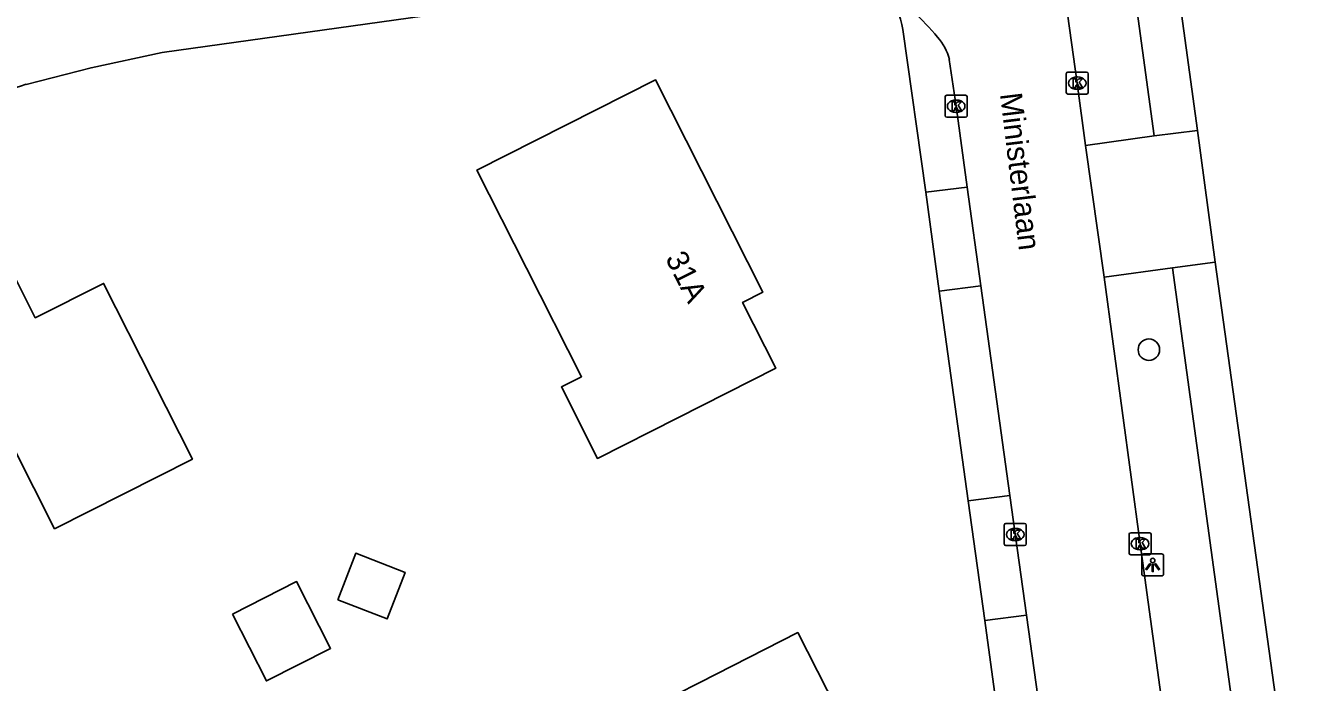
# Model space of a CAD drawing. Extents: x 162722 to 165099, y 384721 to 386283.
# Drawn here: x 164061.3 to 164118.9, y 385054.4 to 385084.3 of the extents above; entities that cross this region are included whole.
import ezdxf

# ---------------------------------------------------------------- set-up
doc = ezdxf.new("R2010")
doc.units = 0
for name, color, linetype in [('IMGEO_Boom', 7, 'Continuous'), ('IMGEO_Kolk', 7, 'Continuous'), ('IMGEO_Lichtpunt', 7, 'Continuous'), ('IMGEO_Openbare_ruimte_label', 7, 'Continuous'), ('IMGEO_Pand', 7, 'Continuous'), ('IMGEO_Pand_nummerreeks', 7, 'Continuous'), ('IMGEO_Parkeervlak_open', 7, 'Continuous'), ('IMGEO_Rijbaan_lokaal_open', 7, 'Continuous'), ('IMGEO_Voetpad_open', 7, 'Continuous')]:
    doc.layers.add(name, color=color, linetype=linetype)

msp = doc.modelspace()

# ---------------------------------------------------------------- linework, layer by layer
at = {"layer": 'IMGEO_Boom'}
msp.add_circle((164112.357, 385069.518), 0.489, dxfattribs=at)
at = {"layer": 'IMGEO_Kolk'}
for p, q in [((164108.598, 385081.218), (164108.598, 385082.07)), ((164108.673, 385082.144), (164109.525, 385082.144)), ((164109.086, 385081.924), (164109.111, 385081.924)), ((164109.599, 385082.07), (164109.599, 385081.218)), ((164103.093, 385080.169), (164103.093, 385081.021)), ((164103.168, 385081.095), (164104.02, 385081.095)), ((164104.094, 385081.021), (164104.094, 385080.169)), ((164109.525, 385081.144), (164108.673, 385081.144)), ((164109.109, 385081.364), (164109.084, 385081.364)), ((164103.581, 385080.875), (164103.606, 385080.875)), ((164104.02, 385080.095), (164103.168, 385080.095)), ((164103.604, 385080.315), (164103.579, 385080.315)), ((164105.778, 385060.686), (164105.778, 385061.538)), ((164105.853, 385061.612), (164106.705, 385061.612)), ((164106.779, 385061.538), (164106.779, 385060.686)), ((164106.266, 385061.392), (164106.291, 385061.392)), ((164111.455, 385060.269), (164111.455, 385061.121)), ((164111.53, 385061.195), (164112.382, 385061.195)), ((164111.943, 385060.975), (164111.968, 385060.975)), ((164112.456, 385061.121), (164112.456, 385060.269)), ((164106.705, 385060.612), (164105.853, 385060.612)), ((164106.289, 385060.832), (164106.264, 385060.832)), ((164111.966, 385060.415), (164111.941, 385060.415)), ((164112.382, 385060.195), (164111.53, 385060.195))]:
    msp.add_line(p, q, dxfattribs=at)
for points in [[(164108.598, 385081.218), (164108.598, 385082.07)], [(164108.673, 385082.144), (164109.525, 385082.144)], [(164108.919, 385081.844), (164109.042, 385081.844), (164109.042, 385081.693), (164109.172, 385081.844), (164109.336, 385081.844), (164109.19, 385081.693), (164109.343, 385081.444), (164109.191, 385081.444), (164109.106, 385081.608), (164109.042, 385081.541), (164109.042, 385081.444), (164108.919, 385081.444), (164108.919, 385081.844)], [(164109.599, 385082.07), (164109.599, 385081.218)], [(164103.093, 385080.169), (164103.093, 385081.021)], [(164103.168, 385081.095), (164104.02, 385081.095)], [(164104.094, 385081.021), (164104.094, 385080.169)], [(164109.525, 385081.144), (164108.673, 385081.144)], [(164103.414, 385080.795), (164103.537, 385080.795), (164103.537, 385080.644), (164103.667, 385080.795), (164103.831, 385080.795), (164103.685, 385080.644), (164103.838, 385080.395), (164103.686, 385080.395), (164103.601, 385080.559), (164103.537, 385080.492), (164103.537, 385080.395), (164103.414, 385080.395), (164103.414, 385080.795)], [(164104.02, 385080.095), (164103.168, 385080.095)], [(164105.778, 385060.686), (164105.778, 385061.538)], [(164105.853, 385061.612), (164106.705, 385061.612)], [(164106.779, 385061.538), (164106.779, 385060.686)], [(164106.099, 385061.312), (164106.222, 385061.312), (164106.222, 385061.161), (164106.352, 385061.312), (164106.516, 385061.312), (164106.37, 385061.161), (164106.523, 385060.912), (164106.371, 385060.912), (164106.286, 385061.076), (164106.222, 385061.009), (164106.222, 385060.912), (164106.099, 385060.912), (164106.099, 385061.312)], [(164111.455, 385060.269), (164111.455, 385061.121)], [(164111.53, 385061.195), (164112.382, 385061.195)], [(164111.776, 385060.895), (164111.899, 385060.895), (164111.899, 385060.744), (164112.029, 385060.895), (164112.193, 385060.895), (164112.047, 385060.744), (164112.2, 385060.495), (164112.048, 385060.495), (164111.963, 385060.659), (164111.899, 385060.592), (164111.899, 385060.495), (164111.776, 385060.495), (164111.776, 385060.895)], [(164112.456, 385061.121), (164112.456, 385060.269)], [(164106.705, 385060.612), (164105.853, 385060.612)], [(164112.382, 385060.195), (164111.53, 385060.195)]]:
    msp.add_lwpolyline(points, dxfattribs=at)
for centre, start, end in [((164108.675, 385082.068), 91.55205, 178.44795), ((164108.675, 385082.068), 91.55205, 178.44795), ((164109.523, 385082.068), 1.55205, 88.44795), ((164109.523, 385082.068), 1.55205, 88.44795), ((164103.17, 385081.019), 91.55205, 178.44795), ((164103.17, 385081.019), 91.55205, 178.44795), ((164104.018, 385081.019), 1.55205, 88.44795), ((164104.018, 385081.019), 1.55205, 88.44795), ((164108.675, 385081.22), 181.55205, 268.44795), ((164108.675, 385081.22), 181.55205, 268.44795), ((164109.523, 385081.22), 271.55205, 358.44795), ((164109.523, 385081.22), 271.55205, 358.44795), ((164103.17, 385080.171), 181.55205, 268.44795), ((164103.17, 385080.171), 181.55205, 268.44795), ((164104.018, 385080.171), 271.55205, 358.44795), ((164104.018, 385080.171), 271.55205, 358.44795), ((164105.855, 385061.536), 91.55205, 178.44795), ((164105.855, 385061.536), 91.55205, 178.44795), ((164106.703, 385061.536), 1.55205, 88.44795), ((164106.703, 385061.536), 1.55205, 88.44795), ((164111.532, 385061.119), 91.55205, 178.44795), ((164111.532, 385061.119), 91.55205, 178.44795), ((164112.38, 385061.119), 1.55205, 88.44795), ((164112.38, 385061.119), 1.55205, 88.44795), ((164105.855, 385060.688), 181.55205, 268.44795), ((164105.855, 385060.688), 181.55205, 268.44795), ((164106.703, 385060.688), 271.55205, 358.44795), ((164106.703, 385060.688), 271.55205, 358.44795), ((164111.532, 385060.271), 181.55205, 268.44795), ((164111.532, 385060.271), 181.55205, 268.44795), ((164112.38, 385060.271), 271.55205, 358.44795), ((164112.38, 385060.271), 271.55205, 358.44795)]:
    msp.add_arc(centre, 0.0765, start, end, dxfattribs=at)
for centre, major_axis, ratio, start_param, end_param in [((164109.085, 385081.644), (-0.387, 0.002), 0.722429, 4.712389, 7.853982), ((164109.11, 385081.644), (-0.39, 0.002), 0.717154, 1.570796, 4.712389), ((164103.58, 385080.595), (-0.387, 0.002), 0.722429, 4.712389, 7.853982), ((164103.605, 385080.595), (-0.39, 0.002), 0.717154, 1.570796, 4.712389), ((164106.265, 385061.112), (-0.387, 0.002), 0.722429, 4.712389, 7.853982), ((164106.29, 385061.112), (-0.39, 0.002), 0.717154, 1.570796, 4.712389), ((164111.942, 385060.695), (-0.387, 0.002), 0.722429, 4.712389, 7.853982), ((164111.967, 385060.695), (-0.39, 0.002), 0.717154, 1.570796, 4.712389)]:
    msp.add_ellipse(centre, major_axis=major_axis, ratio=ratio, start_param=start_param, end_param=end_param, dxfattribs=at)
at = {"layer": 'IMGEO_Lichtpunt'}
for p, q in [((164112.031, 385060.132), (164112.031, 385059.325)), ((164112.031, 385060.132), (164112.031, 385059.325)), ((164112.933, 385060.227), (164112.125, 385060.227)), ((164112.933, 385060.227), (164112.125, 385060.227)), ((164113.027, 385059.325), (164113.027, 385060.132)), ((164113.027, 385059.325), (164113.027, 385060.132)), ((164112.125, 385059.231), (164112.933, 385059.231)), ((164112.125, 385059.231), (164112.933, 385059.231))]:
    msp.add_line(p, q, dxfattribs=at)
for points in [[(164112.405, 385059.796), (164112.444, 385059.768), (164112.256, 385059.506), (164112.218, 385059.533), (164112.405, 385059.796)], [(164112.507, 385059.748), (164112.554, 385059.748), (164112.554, 385059.426), (164112.507, 385059.426), (164112.507, 385059.748)], [(164112.617, 385059.768), (164112.655, 385059.795), (164112.842, 385059.533), (164112.803, 385059.505), (164112.617, 385059.768)]]:
    msp.add_lwpolyline(points, dxfattribs=at)
msp.add_circle((164112.53, 385059.93), 0.0994, dxfattribs=at)
for centre, start, end in [((164112.125, 385060.132), 90, 180), ((164112.125, 385060.132), 90, 180), ((164112.933, 385060.132), 0, 90), ((164112.933, 385060.132), 0, 90), ((164112.125, 385059.325), 180, 270), ((164112.125, 385059.325), 180, 270), ((164112.933, 385059.325), 270, 0), ((164112.933, 385059.325), 270, 360)]:
    msp.add_arc(centre, 0.0946, start, end, dxfattribs=at)
at = {"layer": 'IMGEO_Pand'}
for points in [[(164084.059, 385073.231), (164081.801, 385077.692), (164089.915, 385081.799), (164094.806, 385072.136), (164093.882, 385071.669), (164095.394, 385068.68), (164090.933, 385066.422), (164087.283, 385064.575), (164085.64, 385067.823), (164086.56, 385068.288), (164084.059, 385073.231)], [(164057.048, 385063.243), (164060.717, 385065.097), (164062.596, 385061.377), (164068.862, 385064.543), (164067.079, 385068.073), (164064.824, 385072.535), (164061.721, 385070.968), (164059.525, 385075.312), (164052.7, 385071.87)], [(164075.47, 385058.146), (164077.713, 385057.274), (164078.535, 385059.391), (164076.292, 385060.263), (164075.47, 385058.146)], [(164070.691, 385057.492), (164072.233, 385054.455), (164075.144, 385055.934), (164073.602, 385058.97), (164070.691, 385057.492)], [(164092.225, 385036.851), (164100.224, 385040.92), (164099.622, 385042.103), (164100.028, 385042.31), (164097.581, 385047.121), (164097.107, 385046.88), (164096.118, 385048.824), (164099.494, 385050.541), (164096.387, 385056.649), (164091.931, 385054.383), (164086.555, 385051.648), (164088.924, 385046.99), (164087.45, 385046.24), (164089.958, 385041.308), (164092.225, 385036.851)]]:
    msp.add_lwpolyline(points, dxfattribs=at)
at = {"layer": 'IMGEO_Parkeervlak_open'}
for points in [[(164104.135, 385062.651), (164102.823, 385072.185)], [(164104.891, 385057.208), (164106.536, 385045.173)]]:
    msp.add_lwpolyline(points, dxfattribs=at)
at = {"layer": 'IMGEO_Rijbaan_lokaal_open'}
for points in [[(164109.468, 385078.814), (164109.099, 385081.644), (164106.583, 385099.714)], [(164061.303, 385081.589), (164064.259, 385082.346), (164067.493, 385083.035), (164096.697, 385087.125)], [(164103.283, 385082.726), (164103.594, 385080.595), (164104.101, 385076.908)], [(164110.323, 385072.813), (164109.468, 385078.814)], [(164104.101, 385076.908), (164104.718, 385072.421)], [(164104.718, 385072.421), (164106.033, 385062.888)], [(164113.799, 385040.714), (164113.99, 385041.657), (164114.097, 385042.613), (164114.117, 385043.575), (164114.074, 385044.319), (164113.896, 385046.54), (164111.956, 385060.695), (164110.323, 385072.813)], [(164106.033, 385062.888), (164106.788, 385057.445)], [(164106.788, 385057.445), (164108.425, 385045.686), (164108.436, 385045.432)]]:
    msp.add_lwpolyline(points, dxfattribs=at)
for centre, radius, start, end in [((164095.292, 385077.685), 9.601, 39.05739, 48.54394), ((164101.099, 385082.211), 2.244, 13.26362, 42.73965), ((164085.418, 385002.08), 83.086, 106.87221, 112.85582)]:
    msp.add_arc(centre, radius, start, end, dxfattribs=at)
at = {"layer": 'IMGEO_Voetpad_open'}
for points in [[(164111.013, 385105.498), (164114.568, 385079.483)], [(164106.583, 385099.714), (164109.746, 385100.117), (164112.597, 385079.241)], [(164101.164, 385084.076), (164102.21, 385076.684)], [(164114.568, 385079.483), (164112.597, 385079.241)], [(164114.568, 385079.483), (164115.377, 385073.493)], [(164112.597, 385079.241), (164109.468, 385078.814)], [(164102.21, 385076.684), (164104.101, 385076.908)], [(164102.823, 385072.185), (164102.21, 385076.684)], [(164113.428, 385073.243), (164110.323, 385072.813)], [(164115.377, 385073.493), (164113.428, 385073.243)], [(164113.428, 385073.243), (164116.295, 385052.312), (164117.043, 385046.479)], [(164115.377, 385073.493), (164118.85, 385048.373)], [(164104.718, 385072.421), (164102.823, 385072.185)], [(164106.033, 385062.888), (164104.135, 385062.651)], [(164104.891, 385057.208), (164104.135, 385062.651)], [(164106.788, 385057.445), (164104.891, 385057.208)]]:
    msp.add_lwpolyline(points, dxfattribs=at)
msp.add_arc((164097.636, 385083.544), 3.568, 8.58247, 39.85672, dxfattribs=at)

# ---------------------------------------------------------------- texts
at = {"layer": 'IMGEO_Openbare_ruimte_label'}
msp.add_text('Ministerlaan', height=1, rotation=276.94741, dxfattribs=at).set_placement((164105.584, 385081.153))
at = {"layer": 'IMGEO_Pand_nummerreeks'}
msp.add_text('31A', height=1, rotation=296.84659, dxfattribs=at).set_placement((164090.349, 385073.681))

doc.saveas('drawing.dxf')
